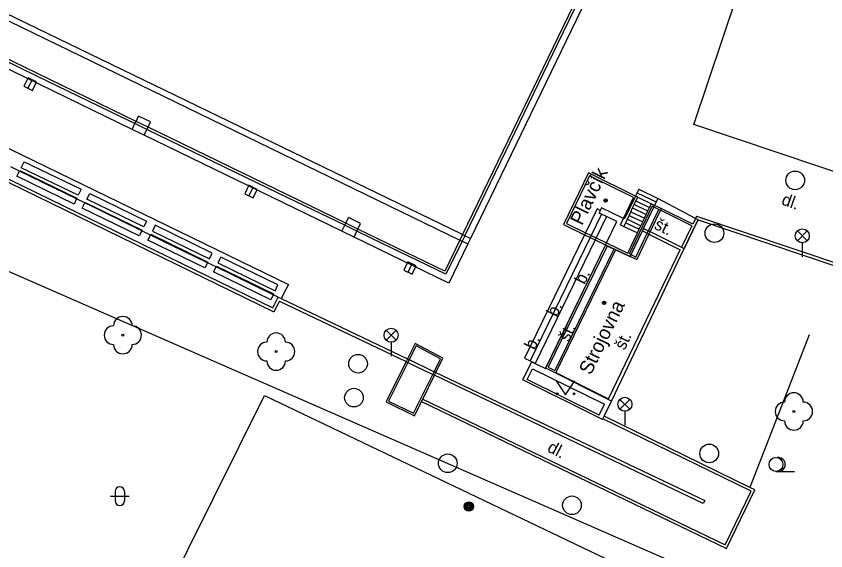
# Model space of a CAD drawing. Extents: x -600391 to -599491, y -1160176 to -1159402.
# Drawn here: x -599661.46 to -599618.05, y -1159967.79 to -1159939.13 of the extents above; entities that cross this region are included whole.
import ezdxf

# ---------------------------------------------------------------- set-up
doc = ezdxf.new("R2010")
doc.units = 0
for name, color, linetype in [('Level 11', 7, 'Continuous'), ('Level 22', 7, 'Continuous'), ('Level 25', 7, 'Continuous'), ('Level 27', 7, 'Continuous'), ('Level 33', 7, 'Continuous'), ('Level 36', 7, 'Continuous'), ('Level 39', 7, 'Continuous'), ('Level 40', 7, 'Continuous'), ('Level 41', 7, 'Continuous'), ('Level 5', 7, 'Continuous'), ('Level 6', 7, 'Continuous'), ('Level 7', 7, 'Continuous')]:
    doc.layers.add(name, color=color, linetype=linetype)

msp = doc.modelspace()

# ---------------------------------------------------------------- linework, layer by layer
at = {"layer": 'Level 11'}
for points in [[(-599643.57, -1159929.29), (-599629.8, -1159935.97), (-599637.1, -1159951.05)], [(-599637.53, -1159950.84), (-599681.42, -1159929.56)], [(-599681.54, -1159929.82), (-599637.67, -1159951.13)], [(-599604.96, -1159951.7), (-599625.13, -1159944.94), (-599621.3, -1159933.53), (-599610.42, -1159937.18)], [(-599630.37, -1159936.06), (-599630.26, -1159936.11), (-599632.45, -1159940.64), (-599635.22, -1159946.38), (-599637.4, -1159950.88), (-599637.41, -1159950.9)], [(-599631.32, -1159938), (-599637.53, -1159950.84)], [(-599675.78, -1159940.37), (-599675.56, -1159939.9), (-599675.43, -1159939.63), (-599646.86, -1159953.51), (-599647.01, -1159953.79), (-599647.26, -1159954.26)], [(-599655.09, -1159944.89), (-599655.89, -1159944.5), (-599660.39, -1159942.32), (-599664.89, -1159940.13), (-599665.68, -1159939.74)], [(-599655.03, -1159944.77), (-599665.63, -1159939.63)], [(-599655.24, -1159945.2), (-599665.83, -1159940.06)], [(-599675.88, -1159941.04), (-599647.7, -1159954.77)], [(-599676.08, -1159941.11), (-599647.64, -1159954.98)], [(-599655.03, -1159944.77), (-599654.9, -1159944.48)], [(-599654.26, -1159944.79), (-599654.9, -1159944.48)], [(-599655.24, -1159945.2), (-599655.09, -1159944.89)], [(-599655.09, -1159944.89), (-599655.03, -1159944.77)], [(-599654.45, -1159945.2), (-599655.09, -1159944.89)], [(-599654.39, -1159945.08), (-599655.03, -1159944.77)], [(-599654.39, -1159945.08), (-599654.26, -1159944.79)], [(-599654.6, -1159945.51), (-599655.24, -1159945.2)], [(-599654.6, -1159945.51), (-599654.45, -1159945.2)], [(-599654.45, -1159945.2), (-599654.39, -1159945.08)], [(-599643.84, -1159950.34), (-599646.89, -1159948.86), (-599651.39, -1159946.68), (-599654.45, -1159945.2)], [(-599643.79, -1159950.22), (-599654.39, -1159945.08)], [(-599644, -1159950.66), (-599654.6, -1159945.51)], [(-599657.98, -1159948.41), (-599658.13, -1159948.73), (-599661.19, -1159947.25), (-599661.04, -1159946.93), (-599657.98, -1159948.41)], [(-599661.29, -1159947.43), (-599661.74, -1159947.21)], [(-599658.23, -1159948.92), (-599658.36, -1159949.2), (-599661.42, -1159947.71), (-599661.29, -1159947.43)], [(-599661.29, -1159947.43), (-599661.27, -1159947.4), (-599658.21, -1159948.89)], [(-599658.23, -1159948.92), (-599661.29, -1159947.43)], [(-599630.77, -1159947.53), (-599632.11, -1159950.3)], [(-599628.26, -1159948.77), (-599630.77, -1159947.53)], [(-599679.14, -1159961.62), (-599630.46, -1159985.75), (-599623.58, -1159969.56), (-599673.21, -1159947.87), (-599679.14, -1159961.62)], [(-599628.89, -1159949.97), (-599628.36, -1159948.85), (-599630.72, -1159947.68), (-599631.96, -1159950.24), (-599630.93, -1159950.74)], [(-599628.08, -1159948.4), (-599628.26, -1159948.77)], [(-599628.08, -1159948.4), (-599627.05, -1159948.9)], [(-599654.47, -1159950.12), (-599654.62, -1159950.43), (-599657.67, -1159948.94), (-599657.52, -1159948.63), (-599654.47, -1159950.12)], [(-599628.26, -1159948.77), (-599628.85, -1159949.99), (-599628.89, -1159949.97)], [(-599628.13, -1159948.83), (-599628.26, -1159948.77)], [(-599628.23, -1159949.03), (-599628.13, -1159948.83)], [(-599628.17, -1159948.59), (-599627.14, -1159949.08)], [(-599628.13, -1159948.83), (-599627.4, -1159949.19)], [(-599658.21, -1159948.89), (-599658.23, -1159948.92)], [(-599657.78, -1159949.14), (-599658.23, -1159948.92)], [(-599654.72, -1159950.63), (-599654.86, -1159950.91), (-599657.92, -1159949.42), (-599657.78, -1159949.14)], [(-599657.78, -1159949.14), (-599657.76, -1159949.11), (-599654.7, -1159950.6)], [(-599654.72, -1159950.63), (-599657.78, -1159949.14)], [(-599628.41, -1159949.41), (-599628.32, -1159949.22)], [(-599628.32, -1159949.22), (-599628.23, -1159949.03)], [(-599628.32, -1159949.22), (-599627.59, -1159949.57)], [(-599628.23, -1159949.03), (-599627.5, -1159949.38)], [(-599627.5, -1159949.38), (-599627.4, -1159949.19)], [(-599627.4, -1159949.19), (-599627.23, -1159949.27)], [(-599626.88, -1159949.44), (-599627.23, -1159949.27)], [(-599630.31, -1159949.46), (-599630.93, -1159950.74)], [(-599630.14, -1159949.55), (-599630.31, -1159949.46)], [(-599630.14, -1159949.55), (-599630.2, -1159949.68)], [(-599630.07, -1159949.74), (-599630.2, -1159949.68)], [(-599630.07, -1159949.41), (-599630.14, -1159949.55)], [(-599628.89, -1159949.97), (-599630.07, -1159949.41)], [(-599628.6, -1159949.81), (-599628.5, -1159949.61)], [(-599628.57, -1159951.87), (-599627.36, -1159949.32)], [(-599628.5, -1159949.61), (-599628.41, -1159949.41)], [(-599628.5, -1159949.61), (-599627.77, -1159949.96)], [(-599628.41, -1159949.41), (-599627.68, -1159949.76)], [(-599627.68, -1159949.76), (-599627.59, -1159949.57)], [(-599627.59, -1159949.57), (-599627.5, -1159949.38)], [(-599627.56, -1159950.64), (-599627.01, -1159949.49)], [(-599626.92, -1159949.53), (-599627.47, -1159950.68)], [(-599627.27, -1159949.36), (-599627.36, -1159949.32)], [(-599627.01, -1159949.49), (-599627.27, -1159949.36)], [(-599626.92, -1159949.53), (-599627.01, -1159949.49)], [(-599626.88, -1159949.44), (-599626.92, -1159949.53)], [(-599625.23, -1159950.36), (-599626.92, -1159949.53)], [(-599625.18, -1159950.27), (-599626.88, -1159949.44)], [(-599643.79, -1159950.22), (-599643.65, -1159949.92)], [(-599643, -1159950.24), (-599643.65, -1159949.92)], [(-599630.07, -1159949.74), (-599630.63, -1159950.89)], [(-599629.8, -1159949.87), (-599630.36, -1159951.02)], [(-599629.8, -1159949.87), (-599630.07, -1159949.74)], [(-599629.81, -1159951.28), (-599629.25, -1159950.14)], [(-599629.25, -1159950.14), (-599629.8, -1159949.87)], [(-599629.06, -1159950.32), (-599628.89, -1159949.97)], [(-599628.78, -1159950.21), (-599628.69, -1159950.01)], [(-599628.69, -1159950.01), (-599628.6, -1159949.81)], [(-599628.69, -1159950.01), (-599627.96, -1159950.36)], [(-599628.6, -1159949.81), (-599627.86, -1159950.16)], [(-599627.96, -1159950.36), (-599627.86, -1159950.16)], [(-599627.86, -1159950.16), (-599627.77, -1159949.96)], [(-599627.77, -1159949.96), (-599627.68, -1159949.76)], [(-599625.04, -1159949.97), (-599625.18, -1159950.27)], [(-599624.98, -1159949.85), (-599625.04, -1159949.97)], [(-599624.98, -1159949.85), (-599611.89, -1159954.24)], [(-599624.9, -1159950.04), (-599611.93, -1159954.4)], [(-599654.7, -1159950.6), (-599654.72, -1159950.63)], [(-599651.1, -1159952.14), (-599650.95, -1159951.83), (-599654, -1159950.34), (-599654.15, -1159950.65), (-599651.1, -1159952.14)], [(-599644, -1159950.66), (-599643.84, -1159950.34)], [(-599643.84, -1159950.34), (-599643.79, -1159950.22)], [(-599643.19, -1159950.65), (-599643.84, -1159950.34)], [(-599643.14, -1159950.54), (-599643.79, -1159950.22)], [(-599643.19, -1159950.65), (-599643.14, -1159950.54)], [(-599643.14, -1159950.54), (-599643, -1159950.24)], [(-599637.67, -1159951.13), (-599638.48, -1159952.8), (-599643.14, -1159950.54)], [(-599632.11, -1159950.3), (-599630.98, -1159950.85)], [(-599629.06, -1159950.32), (-599628.88, -1159950.41)], [(-599628.88, -1159950.41), (-599628.78, -1159950.21)], [(-599628.88, -1159950.41), (-599628.15, -1159950.75)], [(-599628.78, -1159950.21), (-599628.05, -1159950.55)], [(-599628.15, -1159950.75), (-599628.05, -1159950.55)], [(-599628.05, -1159950.55), (-599627.96, -1159950.36)], [(-599627.82, -1159950.51), (-599627.56, -1159950.64)], [(-599625.23, -1159950.36), (-599625.79, -1159951.51)], [(-599654.26, -1159950.86), (-599654.72, -1159950.63)], [(-599651.2, -1159952.35), (-599651.34, -1159952.62), (-599654.4, -1159951.13), (-599654.26, -1159950.86)], [(-599654.26, -1159950.86), (-599654.24, -1159950.82), (-599651.18, -1159952.31)], [(-599651.2, -1159952.35), (-599654.26, -1159950.86)], [(-599643.34, -1159950.97), (-599644, -1159950.66)], [(-599643.34, -1159950.97), (-599643.19, -1159950.65)], [(-599637.24, -1159951.34), (-599638.26, -1159953.44), (-599643.34, -1159950.97)], [(-599637.55, -1159951.19), (-599638.42, -1159952.96), (-599642.39, -1159951.04), (-599643.19, -1159950.65)], [(-599637.53, -1159950.84), (-599637.67, -1159951.13)], [(-599637.41, -1159950.9), (-599637.55, -1159951.19)], [(-599637.41, -1159950.9), (-599637.53, -1159950.84)], [(-599637.1, -1159951.05), (-599637.41, -1159950.9)], [(-599630.98, -1159950.85), (-599634.2, -1159957.46)], [(-599630.68, -1159950.99), (-599633.9, -1159957.61)], [(-599630.93, -1159950.74), (-599630.98, -1159950.85)], [(-599630.98, -1159950.85), (-599630.68, -1159950.99)], [(-599630.93, -1159950.74), (-599630.63, -1159950.89)], [(-599630.63, -1159950.89), (-599630.68, -1159950.99)], [(-599630.68, -1159950.99), (-599630.41, -1159951.12)], [(-599630.63, -1159950.89), (-599630.36, -1159951.02)], [(-599630.36, -1159951.02), (-599630.41, -1159951.12)], [(-599630.36, -1159951.02), (-599629.81, -1159951.28)], [(-599628.66, -1159951.83), (-599628.15, -1159950.75)], [(-599628.23, -1159952.04), (-599627.62, -1159950.77)], [(-599627.53, -1159950.81), (-599628.19, -1159952.18)], [(-599627.88, -1159950.64), (-599627.62, -1159950.77)], [(-599627.62, -1159950.77), (-599627.56, -1159950.64)], [(-599627.62, -1159950.77), (-599627.54, -1159950.81)], [(-599627.56, -1159950.64), (-599627.48, -1159950.68)], [(-599627.54, -1159950.81), (-599627.53, -1159950.81)], [(-599627.47, -1159950.68), (-599627.53, -1159950.81)], [(-599627.53, -1159950.81), (-599625.85, -1159951.65)], [(-599627.48, -1159950.68), (-599627.47, -1159950.68)], [(-599627.47, -1159950.68), (-599625.79, -1159951.51)], [(-599637.67, -1159951.13), (-599637.55, -1159951.19)], [(-599637.55, -1159951.19), (-599637.24, -1159951.34)], [(-599637.1, -1159951.05), (-599637.24, -1159951.34)], [(-599630.41, -1159951.12), (-599633.63, -1159957.74)], [(-599633.08, -1159958.01), (-599629.87, -1159951.41)], [(-599629.78, -1159951.45), (-599632.94, -1159957.95)], [(-599630.41, -1159951.12), (-599629.86, -1159951.39)], [(-599629.87, -1159951.41), (-599629.86, -1159951.39)], [(-599629.86, -1159951.39), (-599629.81, -1159951.28)], [(-599629.86, -1159951.39), (-599628.53, -1159952.02)], [(-599629.81, -1159951.28), (-599628.66, -1159951.83)], [(-599629.42, -1159951.62), (-599632.58, -1159958.13)], [(-599629.33, -1159951.66), (-599632.52, -1159958.23)], [(-599629.71, -1159959.64), (-599625.85, -1159951.65)], [(-599628.57, -1159951.87), (-599628.49, -1159951.91)], [(-599625.79, -1159951.51), (-599625.65, -1159951.58)], [(-599651.18, -1159952.31), (-599651.2, -1159952.35)], [(-599647.43, -1159953.54), (-599650.49, -1159952.05), (-599650.64, -1159952.36), (-599647.58, -1159953.85), (-599647.43, -1159953.54)], [(-599628.53, -1159952.02), (-599628.19, -1159952.18)], [(-599628.49, -1159951.91), (-599628.23, -1159952.04)], [(-599650.74, -1159952.57), (-599651.2, -1159952.35)], [(-599647.68, -1159954.06), (-599647.81, -1159954.33), (-599650.88, -1159952.84), (-599650.74, -1159952.57)], [(-599650.74, -1159952.57), (-599650.72, -1159952.53), (-599647.66, -1159954.02)], [(-599647.68, -1159954.06), (-599650.74, -1159952.57)], [(-599647.66, -1159954.02), (-599647.68, -1159954.06)], [(-599647.42, -1159954.19), (-599647.68, -1159954.06)], [(-599647.7, -1159954.77), (-599647.42, -1159954.19)], [(-599647.35, -1159954.4), (-599647.64, -1159954.98)], [(-599647.42, -1159954.19), (-599647.26, -1159954.26)], [(-599647.35, -1159954.4), (-599640.55, -1159957.65)], [(-599647.26, -1159954.26), (-599640.48, -1159957.5)], [(-599640.06, -1159956.67), (-599640.48, -1159957.5)], [(-599638.58, -1159957.46), (-599640.06, -1159956.67)], [(-599638.71, -1159957.5), (-599640.02, -1159956.81), (-599640.39, -1159957.54)], [(-599640.48, -1159957.5), (-599640.55, -1159957.65)], [(-599640.48, -1159957.5), (-599640.39, -1159957.54)], [(-599640.39, -1159957.54), (-599640.46, -1159957.69)], [(-599640.39, -1159957.54), (-599639.05, -1159958.19)], [(-599639.05, -1159958.19), (-599638.71, -1159957.5)], [(-599638.96, -1159958.23), (-599638.58, -1159957.46)], [(-599634.2, -1159957.46), (-599633.9, -1159957.61)], [(-599640.55, -1159957.65), (-599641.62, -1159959.81)], [(-599640.46, -1159957.69), (-599641.49, -1159959.76), (-599640.15, -1159960.42), (-599639.12, -1159958.33)], [(-599640.55, -1159957.65), (-599640.46, -1159957.69)], [(-599640.46, -1159957.69), (-599639.12, -1159958.33)], [(-599634.3, -1159958.62), (-599633.81, -1159957.65)], [(-599633.9, -1159957.61), (-599633.81, -1159957.65)], [(-599633.81, -1159957.65), (-599633.63, -1159957.74)], [(-599633.63, -1159957.74), (-599633.08, -1159958.01)], [(-599632.94, -1159957.95), (-599632.58, -1159958.13)], [(-599639.66, -1159959.66), (-599639.03, -1159958.37)], [(-599639.12, -1159958.33), (-599639.05, -1159958.19)], [(-599639.12, -1159958.33), (-599639.03, -1159958.37)], [(-599639.05, -1159958.19), (-599638.96, -1159958.23)], [(-599639.03, -1159958.37), (-599638.96, -1159958.23)], [(-599624.62, -1159965.26), (-599639.03, -1159958.37)], [(-599638.96, -1159958.23), (-599624.53, -1159965.1)], [(-599634.07, -1159958.6), (-599633.78, -1159958.04)], [(-599633.78, -1159958.04), (-599629.91, -1159959.92)], [(-599632.52, -1159958.23), (-599629.71, -1159959.64)], [(-599630.02, -1159960.75), (-599634.3, -1159958.62)], [(-599630.2, -1159960.52), (-599634.07, -1159958.6)], [(-599648.14, -1159959.46), (-599625.82, -1159970.14), (-599631.05, -1159980.85), (-599653.62, -1159970.48), (-599648.14, -1159959.46)], [(-599639.73, -1159959.79), (-599639.66, -1159959.66)], [(-599639.66, -1159959.66), (-599623.44, -1159967.47), (-599622.06, -1159964.6), (-599630, -1159960.71)], [(-599641.62, -1159959.81), (-599640.11, -1159960.55)], [(-599640.11, -1159960.55), (-599639.73, -1159959.79)], [(-599639.73, -1159959.79), (-599623.37, -1159967.67), (-599621.86, -1159964.53), (-599622.12, -1159964.4), (-599629.94, -1159960.58)], [(-599630.2, -1159960.52), (-599629.91, -1159959.92)], [(-599629.94, -1159960.58), (-599629.54, -1159959.77)], [(-599630, -1159960.71), (-599629.94, -1159960.58)], [(-599630.02, -1159960.75), (-599630, -1159960.71)], [(-599624.53, -1159965.1), (-599624.62, -1159965.26)]]:
    msp.add_lwpolyline(points, dxfattribs=at)
at = {"layer": 'Level 22'}
for centre in [(-599655.74, -1159956.23), (-599647.52, -1159957.11), (-599619.76, -1159960.32)]:
    msp.add_circle(centre, 0.05, dxfattribs=at)
for centre, start, end in [((-599655.74, -1159955.73), 0, 180), ((-599656.24, -1159956.23), 90, 270), ((-599655.24, -1159956.23), 270, 90), ((-599647.52, -1159956.61), 0, 180), ((-599648.02, -1159957.11), 90, 270), ((-599647.02, -1159957.11), 270, 90), ((-599655.74, -1159956.73), 180, 0), ((-599647.52, -1159957.61), 180, 0), ((-599619.76, -1159959.82), 0, 180), ((-599620.26, -1159960.32), 90, 270), ((-599619.26, -1159960.32), 270, 90), ((-599619.76, -1159960.82), 180, 0)]:
    msp.add_arc(centre, 0.5, start, end, dxfattribs=at)
at = {"layer": 'Level 25'}
for radius in [0.25, 0.2, 0.15, 0.1, 0.05]:
    msp.add_circle((-599637.19, -1159965.41), radius, dxfattribs=at)
at = {"layer": 'Level 27'}
for p, q in [((-599660.819, -1159942.995), (-599660.601, -1159942.545)), ((-599648.979, -1159948.755), (-599648.761, -1159948.305)), ((-599640.449, -1159952.855), (-599640.231, -1159952.405))]:
    msp.add_line(p, q, dxfattribs=at)
for points in [[(-599660.594, -1159943.104), (-599660.376, -1159942.654), (-599660.826, -1159942.436), (-599661.044, -1159942.886)], [(-599648.754, -1159948.864), (-599648.536, -1159948.414), (-599648.986, -1159948.196), (-599649.204, -1159948.646)], [(-599640.224, -1159952.964), (-599640.006, -1159952.514), (-599640.456, -1159952.296), (-599640.674, -1159952.746)]]:
    msp.add_lwpolyline(points, close=True, dxfattribs=at)
for centre in [(-599619.69, -1159947.93), (-599624.02, -1159950.76), (-599643.13, -1159957.76), (-599643.35, -1159959.58), (-599624.3, -1159962.57), (-599638.32, -1159963.1), (-599631.66, -1159965.35)]:
    msp.add_circle(centre, 0.5, dxfattribs=at)
at = {"layer": 'Level 33'}
for p, q in [((-599619.575, -1159951.17), (-599619.045, -1159950.64)), ((-599619.575, -1159950.64), (-599619.045, -1159951.17)), ((-599619.31, -1159951.28), (-599619.31, -1159952.03)), ((-599641.625, -1159956.5), (-599641.095, -1159955.97)), ((-599641.625, -1159955.97), (-599641.095, -1159956.5)), ((-599641.36, -1159956.61), (-599641.36, -1159957.36)), ((-599629.085, -1159960.2), (-599628.555, -1159959.67)), ((-599629.085, -1159959.67), (-599628.555, -1159960.2)), ((-599628.82, -1159960.31), (-599628.82, -1159961.06))]:
    msp.add_line(p, q, dxfattribs=at)
for centre in [(-599619.31, -1159950.905), (-599641.36, -1159956.235), (-599628.82, -1159959.935)]:
    msp.add_circle(centre, 0.375, dxfattribs=at)
at = {"layer": 'Level 36'}
for p, q in [((-599620.72, -1159963.535), (-599619.72, -1159963.535)), ((-599656.406, -1159964.856), (-599655.406, -1159964.856)), ((-599656.156, -1159964.606), (-599656.156, -1159965.106)), ((-599655.656, -1159964.606), (-599655.656, -1159965.106))]:
    msp.add_line(p, q, dxfattribs=at)
msp.add_lwpolyline([(-599632.5, -1159958.68), (-599632, -1159959.43), (-599631.5, -1159958.68)], dxfattribs=at)
for centre, radius in [((-599632.45, -1159959.38), 0.05), ((-599631.551, -1159959.38), 0.05), ((-599620.72, -1159963.159), 0.375)]:
    msp.add_circle(centre, radius, dxfattribs=at)
for centre, radius, start, end in [((-599620.595, -1159963.159), 0.375, 260.4059, 99.5941), ((-599655.906, -1159964.606), 0.25, 0, 180), ((-599655.906, -1159965.106), 0.25, 180, 0)]:
    msp.add_arc(centre, radius, start, end, dxfattribs=at)
at = {"layer": 'Level 39'}
for centre, radius in [((-599629.86, -1159949.01), 0.09), ((-599629.86, -1159949.01), 0.0398), ((-599629.94, -1159954.5), 0.09), ((-599629.94, -1159954.5), 0.0398)]:
    msp.add_circle(centre, radius, dxfattribs=at)
at = {"layer": 'Level 5'}
for points in [[(-599627.27, -1159949.36), (-599627.23, -1159949.27)], [(-599627.05, -1159948.9), (-599627.23, -1159949.27)], [(-599625.04, -1159949.97), (-599627.05, -1159948.9)], [(-599627.82, -1159950.51), (-599627.27, -1159949.36)], [(-599624.93, -1159950.1), (-599625.65, -1159951.58)], [(-599624.9, -1159950.04), (-599625.04, -1159949.97)], [(-599624.9, -1159950.04), (-599624.93, -1159950.1)], [(-599627.88, -1159950.64), (-599627.82, -1159950.51)], [(-599628.49, -1159951.91), (-599627.88, -1159950.64)], [(-599633.06, -1159958), (-599629.87, -1159951.41)], [(-599629.78, -1159951.45), (-599629.87, -1159951.41)], [(-599629.42, -1159951.62), (-599629.78, -1159951.45)], [(-599629.54, -1159959.77), (-599625.65, -1159951.58)], [(-599629.33, -1159951.66), (-599629.42, -1159951.62)], [(-599628.54, -1159952.03), (-599629.33, -1159951.66)], [(-599628.54, -1159952.03), (-599628.53, -1159952.02)], [(-599628.53, -1159952.02), (-599628.49, -1159951.91)], [(-599629.54, -1159959.77), (-599633.06, -1159958)]]:
    msp.add_lwpolyline(points, dxfattribs=at)
at = {"layer": 'Level 6'}
msp.add_lwpolyline([(-599625.65, -1159951.58), (-599624.93, -1159950.1)], dxfattribs=at)
at = {"layer": 'Level 7'}
msp.add_lwpolyline([(-599618.95, -1159956.22), (-599622.12, -1159964.4)], dxfattribs=at)

# ---------------------------------------------------------------- texts
at = {"layer": 'Level 40'}
for s, rotation, p in [('dl.', 340.45, (-599620.47, -1159949.21)), ('št.', 333.71, (-599627.3, -1159950.5)), ('b.', 64.07, (-599630.98, -1159953.55)), ('b.', 64.07, (-599632.48, -1159955.29)), ('št.', 64.23, (-599631.84, -1159956.62)), ('b.', 64.07, (-599633.67, -1159957.06)), ('št.', 64.23, (-599628.84, -1159957.07)), ('dl.', 332.62, (-599633.03, -1159962.44))]:
    msp.add_text(s, height=0.65, rotation=rotation, dxfattribs=at).set_placement(p)
at = {"layer": 'Level 41'}
for s, p in [('Plavčík', (-599631.12, -1159950.39)), ('Strojovna', (-599630.65, -1159958.41))]:
    msp.add_text(s, height=0.75, rotation=64.23, dxfattribs=at).set_placement(p)

doc.saveas('drawing.dxf')
